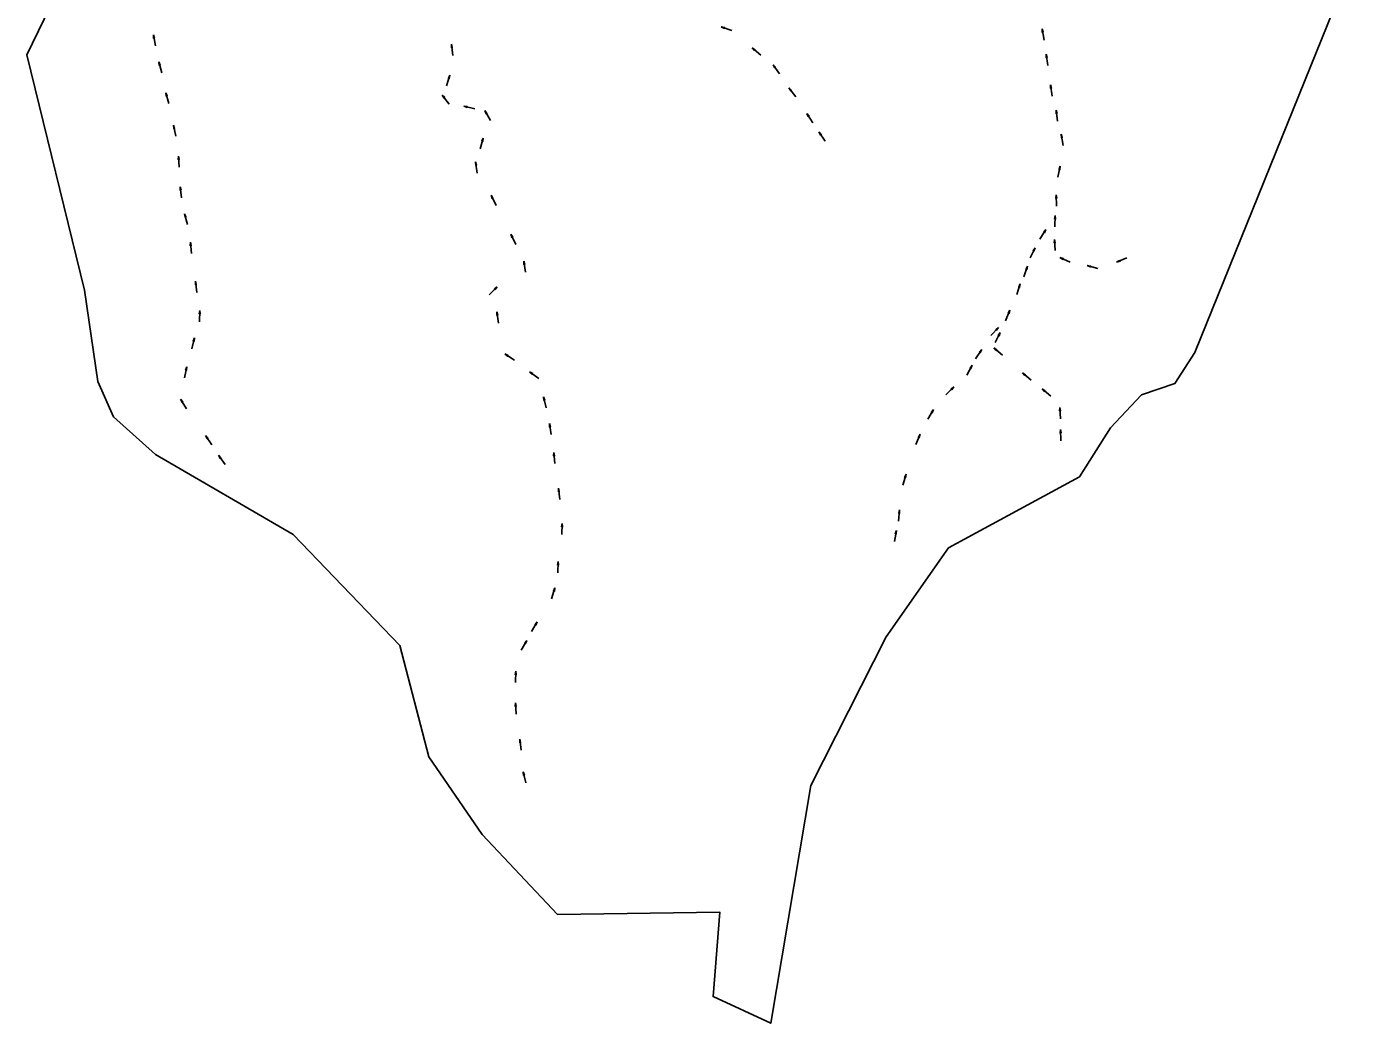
# Model space of a CAD drawing. Extents: x 816928 to 825690, y 436959 to 448212.
# Drawn here: x 817904 to 825638, y 436959 to 442704 of the extents above; entities that cross this region are included whole.
import ezdxf

# ---------------------------------------------------------------- set-up
doc = ezdxf.new("R2010")
doc.units = 0
doc.layers.add('SURVEY - DRAINAGE - Area Shapes', color=7, linetype='Continuous')

msp = doc.modelspace()

# ---------------------------------------------------------------- linework, layer by layer
at = {"layer": 'SURVEY - DRAINAGE - Area Shapes'}
for p, q in [((818645.7, 442593.6), (818633.3, 442657.4)), ((821969.6, 442681.8), (821908.3, 442703.4)), ((823770.5, 442627.6), (823757.6, 442691.3)), ((820359.7, 442538.8), (820352.1, 442603.4)), ((822135.7, 442540.4), (822086.2, 442582.5)), ((818682.6, 442438.6), (818664.5, 442501)), ((823791.1, 442481.5), (823780.9, 442545.6)), ((820323.5, 442363), (820343.9, 442424.8)), ((822244.7, 442433), (822206.5, 442485.6)), ((822338.6, 442300.7), (822298.5, 442351.9)), ((823816.9, 442304.4), (823806, 442368.5)), ((818722.1, 442261.1), (818705.3, 442323.9)), ((820339.3, 442258.5), (820299.7, 442310)), ((820486.4, 442230.1), (820423.5, 442246.5)), ((820577.3, 442164.2), (820544.8, 442220.5)), ((822437, 442150.3), (822401.1, 442204.5)), ((823847.9, 442159.9), (823838.8, 442224.2)), ((818763.2, 442073.9), (818748.7, 442137.3)), ((820517.1, 442000.2), (820535.8, 442062.5)), ((822507.9, 442044), (822471.5, 442097.7)), ((823879.7, 442020.3), (823868.5, 442084.3)), ((818781.7, 441893.7), (818778.7, 441958.7)), ((820500.9, 441860.5), (820491.8, 441924.9)), ((823848.5, 441837.8), (823863.3, 441901.1)), ((818796.2, 441717.3), (818788.9, 441781.9)), ((820609.9, 441674.3), (820580.5, 441732.3)), ((823840.9, 441670.5), (823840, 441735.5)), ((818830.2, 441563.6), (818813.4, 441626.4)), ((823832.1, 441550.4), (823833.6, 441615.4)), ((820723.7, 441449.3), (820694.7, 441507.5)), ((823745.5, 441480), (823780.3, 441534.9)), ((818854, 441397.1), (818847.1, 441461.7)), ((823690, 441371.1), (823717.4, 441430)), ((823833, 441413.4), (823829.3, 441478.3)), ((820780.2, 441289.1), (820769.6, 441353.3)), ((823920.1, 441346.6), (823860.9, 441373.5)), ((824247.5, 441371.9), (824187.9, 441346.1)), ((823652.2, 441261.8), (823674.2, 441322.9)), ((824080.3, 441311.1), (824017.2, 441326.9)), ((818884.7, 441172.6), (818876, 441237.1)), ((820570, 441159.2), (820616.1, 441205)), ((823613.1, 441159.8), (823632.2, 441221.9)), ((818898.9, 441003.3), (818901.5, 441068.3)), ((820623.6, 440995.6), (820613.4, 441059.8)), ((823548, 441009.3), (823572.7, 441069.4)), ((823462.1, 440923.3), (823507.3, 440969.9)), ((818854.8, 440847.2), (818870.2, 440910.4)), ((823487, 440882.8), (823516.6, 440940.6)), ((820715.4, 440782.1), (820660.8, 440817.3)), ((823374.9, 440789.8), (823410.6, 440844.1)), ((823529.9, 440810.1), (823480.2, 440852)), ((818813.4, 440680.5), (818826.2, 440744.2)), ((823324, 440694.9), (823354.5, 440752.3)), ((820856.4, 440676.5), (820803.2, 440713.8)), ((823694.9, 440667), (823645.1, 440708.8)), ((820898.5, 440506.4), (820883.6, 440569.7)), ((823203, 440582.3), (823250.1, 440627.1)), ((823808.4, 440575), (823757.7, 440615.7)), ((818823.6, 440500.4), (818790.8, 440556.6)), ((823099.8, 440440.8), (823132.3, 440497.1)), ((823863.9, 440444.2), (823860.5, 440509.1)), ((820927.6, 440353), (820916.9, 440417.1)), ((818971.3, 440292.8), (818934.8, 440346.5)), ((823030.3, 440295), (823055.5, 440354.9)), ((823866.4, 440317), (823864.1, 440381.9)), ((819046.7, 440180.5), (819008.5, 440233)), ((820948.4, 440185), (820942.1, 440249.7)), ((822954.6, 440061.3), (822973.7, 440123.5)), ((820976.6, 439978.9), (820969.3, 440043.5)), ((822930.1, 439853.6), (822936.1, 439918.4)), ((820988.1, 439775.9), (820991.3, 439840.8)), ((822906.9, 439735.7), (822917.7, 439799.8)), ((820965.1, 439555.3), (820968.3, 439620.3)), ((820930, 439406.2), (820949.4, 439468.3)), ((820814.6, 439216.3), (820846.6, 439272.9)), ((820753.7, 439110.1), (820787.5, 439165.6)), ((820721.5, 438922.7), (820723.1, 438987.7)), ((820725.8, 438740.2), (820721.2, 438805.1)), ((820754.2, 438532.2), (820746.1, 438596.7)), ((820780.9, 438343.7), (820766.7, 438407.2))]:
    msp.add_line(p, q, dxfattribs=at)
for points in [[(825638.4, 443297.5), (824639.6, 440826), (824524.3, 440646.7), (824332.2, 440582.7), (824152.9, 440390.6), (823973.7, 440108.9), (823218.1, 439699.1), (822859.6, 439186.9), (822424.2, 438328.9), (822193.7, 436958.7), (821860.7, 437112.4), (821899.2, 437599), (820964.3, 437586.2), (820529, 438047.2), (820221.6, 438495.4), (820055.1, 439135.7), (819440.5, 439776), (818646.5, 440237), (818403.2, 440454.7), (818313.6, 440659.6), (818236.7, 441184.6), (817903.8, 442542), (818070.3, 442887.7)], [(818633.3, 442657.4), (818639.6, 442638.1), (818636.6, 442640.2), (818634.6, 442637.2), (818633.3, 442657.4)], [(821908.3, 442703.4), (821928.1, 442699), (821924.8, 442697.5), (821926.4, 442694.2), (821908.3, 442703.4)], [(823757.6, 442691.3), (823764, 442672.1), (823761, 442674.1), (823759, 442671.1), (823757.6, 442691.3)], [(820352.1, 442603.4), (820356.9, 442583.7), (820354.1, 442586), (820351.9, 442583.1), (820352.1, 442603.4)], [(822086.2, 442582.5), (822103.1, 442571.4), (822099.5, 442571.1), (822099.8, 442567.5), (822086.2, 442582.5)], [(818664.5, 442501), (818672.5, 442482.4), (818669.3, 442484.2), (818667.6, 442481), (818664.5, 442501)], [(823780.9, 442545.6), (823786.5, 442526.2), (823783.6, 442528.4), (823781.5, 442525.4), (823780.9, 442545.6)], [(820343.9, 442424.8), (820339.9, 442404.9), (820338.3, 442408.2), (820335.1, 442406.5), (820343.9, 442424.8)], [(822206.5, 442485.6), (822220.3, 442470.8), (822216.7, 442471.4), (822216.2, 442467.8), (822206.5, 442485.6)], [(822298.5, 442351.9), (822312.8, 442337.6), (822309.2, 442338.1), (822308.8, 442334.5), (822298.5, 442351.9)], [(823806, 442368.5), (823811.9, 442349.1), (823808.9, 442351.2), (823806.8, 442348.2), (823806, 442368.5)], [(818705.3, 442323.9), (818712.9, 442305.1), (818709.8, 442306.9), (818708, 442303.8), (818705.3, 442323.9)], [(820299.7, 442310), (820314, 442295.6), (820310.4, 442296.1), (820309.9, 442292.5), (820299.7, 442310)], [(820423.5, 442246.5), (820443.6, 442243.9), (820440.4, 442242.1), (820442.3, 442238.9), (820423.5, 442246.5)], [(820544.8, 442220.5), (820557, 442204.4), (820553.5, 442205.3), (820552.6, 442201.8), (820544.8, 442220.5)], [(822401.1, 442204.5), (822414.3, 442189.1), (822410.7, 442189.9), (822410, 442186.3), (822401.1, 442204.5)], [(823838.8, 442224.2), (823844.1, 442204.7), (823841.2, 442206.9), (823839.1, 442203.9), (823838.8, 442224.2)], [(818748.7, 442137.3), (818755.6, 442118.2), (818752.5, 442120.2), (818750.6, 442117.1), (818748.7, 442137.3)], [(820535.8, 442062.5), (820532.4, 442042.5), (820530.7, 442045.7), (820527.5, 442043.9), (820535.8, 442062.5)], [(822471.5, 442097.7), (822484.8, 442082.5), (822481.2, 442083.2), (822480.6, 442079.7), (822471.5, 442097.7)], [(823868.5, 442084.3), (823874.4, 442065), (823871.4, 442067.1), (823869.4, 442064.1), (823868.5, 442084.3)], [(818778.7, 441958.7), (818782.1, 441938.7), (818779.4, 441941.2), (818777, 441938.5), (818778.7, 441958.7)], [(820491.8, 441924.9), (820497.1, 441905.3), (820494.2, 441907.6), (820492.1, 441904.6), (820491.8, 441924.9)], [(823863.3, 441901.1), (823861.2, 441880.9), (823859.3, 441884), (823856.2, 441882.1), (823863.3, 441901.1)], [(818788.9, 441781.9), (818793.6, 441762.2), (818790.8, 441764.5), (818788.6, 441761.7), (818788.9, 441781.9)], [(820580.5, 441732.3), (820591.8, 441715.5), (820588.3, 441716.7), (820587.2, 441713.2), (820580.5, 441732.3)], [(823840, 441735.5), (823842.8, 441715.4), (823840.2, 441718), (823837.7, 441715.3), (823840, 441735.5)], [(818813.4, 441626.4), (818821, 441607.6), (818817.9, 441609.5), (818816.1, 441606.3), (818813.4, 441626.4)], [(823833.6, 441615.4), (823835.6, 441595.2), (823833.2, 441597.9), (823830.5, 441595.3), (823833.6, 441615.4)], [(820694.7, 441507.5), (820705.9, 441490.7), (820702.5, 441491.9), (820701.4, 441488.4), (820694.7, 441507.5)], [(823780.3, 441534.9), (823771.7, 441516.6), (823770.9, 441520.1), (823767.4, 441519.3), (823780.3, 441534.9)], [(818847.1, 441461.7), (818851.7, 441442), (818848.9, 441444.3), (818846.6, 441441.5), (818847.1, 441461.7)], [(823717.4, 441430), (823711.2, 441410.7), (823710, 441414.2), (823706.5, 441412.9), (823717.4, 441430)], [(823829.3, 441478.3), (823832.9, 441458.3), (823830.2, 441460.8), (823827.8, 441458.1), (823829.3, 441478.3)], [(820769.6, 441353.3), (820775.3, 441333.8), (820772.4, 441336), (820770.3, 441333), (820769.6, 441353.3)], [(823860.9, 441373.5), (823880.3, 441367.4), (823876.8, 441366.2), (823878.1, 441362.8), (823860.9, 441373.5)], [(824187.9, 441346.1), (824205.3, 441356.4), (824204, 441353), (824207.4, 441351.7), (824187.9, 441346.1)], [(823674.2, 441322.9), (823669.8, 441303.1), (823668.2, 441306.5), (823665, 441304.9), (823674.2, 441322.9)], [(824017.2, 441326.9), (824037.3, 441324.4), (824034.2, 441322.6), (824036.1, 441319.5), (824017.2, 441326.9)], [(818876, 441237.1), (818881.1, 441217.5), (818878.3, 441219.7), (818876.1, 441216.8), (818876, 441237.1)], [(820616.1, 441205), (820603.6, 441189), (820603.6, 441192.7), (820600, 441192.7), (820616.1, 441205)], [(823632.2, 441221.9), (823628.7, 441201.9), (823627, 441205.2), (823623.8, 441203.4), (823632.2, 441221.9)], [(818901.5, 441068.3), (818903.2, 441048.1), (818900.8, 441050.8), (818898.1, 441048.3), (818901.5, 441068.3)], [(820613.4, 441059.8), (820619, 441040.4), (820616.1, 441042.5), (820614, 441039.6), (820613.4, 441059.8)], [(823572.7, 441069.4), (823567.4, 441049.9), (823566, 441053.2), (823562.7, 441051.8), (823572.7, 441069.4)], [(823507.3, 440969.9), (823495.1, 440953.8), (823495.1, 440957.4), (823491.5, 440957.3), (823507.3, 440969.9)], [(818870.2, 440910.4), (818867.9, 440890.3), (818866, 440893.4), (818862.9, 440891.5), (818870.2, 440910.4)], [(823516.6, 440940.6), (823509.7, 440921.6), (823508.6, 440925.1), (823505.2, 440923.9), (823516.6, 440940.6)], [(820660.8, 440817.3), (820679, 440808.5), (820675.5, 440807.8), (820676.3, 440804.2), (820660.8, 440817.3)], [(823410.6, 440844.1), (823401.7, 440825.9), (823401, 440829.5), (823397.4, 440828.7), (823410.6, 440844.1)], [(823480.2, 440852), (823497.2, 440841), (823493.6, 440840.7), (823493.9, 440837.1), (823480.2, 440852)], [(818826.2, 440744.2), (818824.7, 440724), (818822.7, 440727.1), (818819.7, 440725), (818826.2, 440744.2)], [(823354.5, 440752.3), (823347.3, 440733.3), (823346.2, 440736.8), (823342.8, 440735.7), (823354.5, 440752.3)], [(820803.2, 440713.8), (820821.1, 440704.3), (820817.5, 440703.7), (820818.2, 440700.2), (820803.2, 440713.8)], [(823645.1, 440708.8), (823662.1, 440697.8), (823658.5, 440697.5), (823658.8, 440693.9), (823645.1, 440708.8)], [(820883.6, 440569.7), (820890.6, 440550.7), (820887.5, 440552.6), (820885.6, 440549.5), (820883.6, 440569.7)], [(823250.1, 440627.1), (823237.2, 440611.5), (823237.4, 440615.1), (823233.7, 440615.1), (823250.1, 440627.1)], [(823757.7, 440615.7), (823775, 440605.1), (823771.4, 440604.7), (823771.8, 440601.1), (823757.7, 440615.7)], [(818790.8, 440556.6), (818803.1, 440540.5), (818799.6, 440541.4), (818798.7, 440537.9), (818790.8, 440556.6)], [(823132.3, 440497.1), (823124.4, 440478.5), (823123.5, 440482), (823120, 440481), (823132.3, 440497.1)], [(823860.5, 440509.1), (823864, 440489.1), (823861.4, 440491.6), (823858.9, 440488.9), (823860.5, 440509.1)], [(820916.9, 440417.1), (820922.6, 440397.7), (820919.7, 440399.8), (820917.6, 440396.8), (820916.9, 440417.1)], [(818934.8, 440346.5), (818948.1, 440331.3), (818944.5, 440332), (818943.9, 440328.4), (818934.8, 440346.5)], [(823055.5, 440354.9), (823050, 440335.4), (823048.7, 440338.8), (823045.3, 440337.4), (823055.5, 440354.9)], [(823864.1, 440381.9), (823867.3, 440361.9), (823864.7, 440364.4), (823862.2, 440361.7), (823864.1, 440381.9)], [(819008.5, 440233), (819022.3, 440218.3), (819018.7, 440218.9), (819018.2, 440215.3), (819008.5, 440233)], [(820942.1, 440249.7), (820946.6, 440229.9), (820943.8, 440232.3), (820941.5, 440229.4), (820942.1, 440249.7)], [(822973.7, 440123.5), (822970.2, 440103.5), (822968.5, 440106.8), (822965.3, 440105), (822973.7, 440123.5)], [(820969.3, 440043.5), (820974, 440023.8), (820971.2, 440026.1), (820969, 440023.3), (820969.3, 440043.5)], [(822936.1, 439918.4), (822936.8, 439898.1), (822934.5, 439900.9), (822931.7, 439898.6), (822936.1, 439918.4)], [(820991.3, 439840.8), (820992.8, 439820.6), (820990.4, 439823.3), (820987.7, 439820.9), (820991.3, 439840.8)], [(822917.7, 439799.8), (822916.8, 439779.6), (822914.7, 439782.6), (822911.8, 439780.4), (822917.7, 439799.8)], [(820968.3, 439620.3), (820969.8, 439600.1), (820967.4, 439602.8), (820964.7, 439600.3), (820968.3, 439620.3)], [(820949.4, 439468.3), (820945.8, 439448.3), (820944.1, 439451.6), (820940.9, 439449.8), (820949.4, 439468.3)], [(820846.6, 439272.9), (820838.9, 439254.1), (820838, 439257.7), (820834.5, 439256.7), (820846.6, 439272.9)], [(820787.5, 439165.6), (820779.1, 439147.2), (820778.3, 439150.7), (820774.8, 439149.8), (820787.5, 439165.6)], [(820723.1, 438987.7), (820725.1, 438967.5), (820722.6, 438970.2), (820720, 438967.7), (820723.1, 438987.7)], [(820721.2, 438805.1), (820725.1, 438785.2), (820722.4, 438787.6), (820720, 438784.8), (820721.2, 438805.1)], [(820746.1, 438596.7), (820751.1, 438577.1), (820748.2, 438579.3), (820746, 438576.4), (820746.1, 438596.7)], [(820766.7, 438407.2), (820773.5, 438388.1), (820770.4, 438390.1), (820768.5, 438387), (820766.7, 438407.2)]]:
    msp.add_lwpolyline(points, dxfattribs=at)
for points in [[(818633.3, 442657.4), (818639.6, 442638.1), (818636.6, 442640.2), (818634.6, 442637.2)], [(821908.3, 442703.4), (821928.1, 442699), (821924.8, 442697.5), (821926.4, 442694.2)], [(823757.6, 442691.3), (823764, 442672.1), (823761, 442674.1), (823759, 442671.1)], [(820352.1, 442603.4), (820356.9, 442583.7), (820354.1, 442586), (820351.9, 442583.1)], [(822086.2, 442582.5), (822103.1, 442571.4), (822099.5, 442571.1), (822099.8, 442567.5)], [(818664.5, 442501), (818672.5, 442482.4), (818669.3, 442484.2), (818667.6, 442481)], [(823780.9, 442545.6), (823786.5, 442526.2), (823783.6, 442528.4), (823781.5, 442525.4)], [(820343.9, 442424.8), (820339.9, 442404.9), (820338.3, 442408.2), (820335.1, 442406.5)], [(822206.5, 442485.6), (822220.3, 442470.8), (822216.7, 442471.4), (822216.2, 442467.8)], [(822298.5, 442351.9), (822312.8, 442337.6), (822309.2, 442338.1), (822308.8, 442334.5)], [(823806, 442368.5), (823811.9, 442349.1), (823808.9, 442351.2), (823806.8, 442348.2)], [(818705.3, 442323.9), (818712.9, 442305.1), (818709.8, 442306.9), (818708, 442303.8)], [(820299.7, 442310), (820314, 442295.6), (820310.4, 442296.1), (820309.9, 442292.5)], [(820423.5, 442246.5), (820443.6, 442243.9), (820440.4, 442242.1), (820442.3, 442238.9)], [(820544.8, 442220.5), (820557, 442204.4), (820553.5, 442205.3), (820552.6, 442201.8)], [(822401.1, 442204.5), (822414.3, 442189.1), (822410.7, 442189.9), (822410, 442186.3)], [(823838.8, 442224.2), (823844.1, 442204.7), (823841.2, 442206.9), (823839.1, 442203.9)], [(818748.7, 442137.3), (818755.6, 442118.2), (818752.5, 442120.2), (818750.6, 442117.1)], [(820535.8, 442062.5), (820532.4, 442042.5), (820530.7, 442045.7), (820527.5, 442043.9)], [(822471.5, 442097.7), (822484.8, 442082.5), (822481.2, 442083.2), (822480.6, 442079.7)], [(823868.5, 442084.3), (823874.4, 442065), (823871.4, 442067.1), (823869.4, 442064.1)], [(818778.7, 441958.7), (818782.1, 441938.7), (818779.4, 441941.2), (818777, 441938.5)], [(820491.8, 441924.9), (820497.1, 441905.3), (820494.2, 441907.6), (820492.1, 441904.6)], [(823863.3, 441901.1), (823861.2, 441880.9), (823859.3, 441884), (823856.2, 441882.1)], [(818788.9, 441781.9), (818793.6, 441762.2), (818790.8, 441764.5), (818788.6, 441761.7)], [(820580.5, 441732.3), (820591.8, 441715.5), (820588.3, 441716.7), (820587.2, 441713.2)], [(823840, 441735.5), (823842.8, 441715.4), (823840.2, 441718), (823837.7, 441715.3)], [(818813.4, 441626.4), (818821, 441607.6), (818817.9, 441609.5), (818816.1, 441606.3)], [(823833.6, 441615.4), (823835.6, 441595.2), (823833.2, 441597.9), (823830.5, 441595.3)], [(820694.7, 441507.5), (820705.9, 441490.7), (820702.5, 441491.9), (820701.4, 441488.4)], [(823780.3, 441534.9), (823771.7, 441516.6), (823770.9, 441520.1), (823767.4, 441519.3)], [(818847.1, 441461.7), (818851.7, 441442), (818848.9, 441444.3), (818846.6, 441441.5)], [(823717.4, 441430), (823711.2, 441410.7), (823710, 441414.2), (823706.5, 441412.9)], [(823829.3, 441478.3), (823832.9, 441458.3), (823830.2, 441460.8), (823827.8, 441458.1)], [(820769.6, 441353.3), (820775.3, 441333.8), (820772.4, 441336), (820770.3, 441333)], [(823860.9, 441373.5), (823880.3, 441367.4), (823876.8, 441366.2), (823878.1, 441362.8)], [(824187.9, 441346.1), (824205.3, 441356.4), (824204, 441353), (824207.4, 441351.7)], [(823674.2, 441322.9), (823669.8, 441303.1), (823668.2, 441306.5), (823665, 441304.9)], [(824017.2, 441326.9), (824037.3, 441324.4), (824034.2, 441322.6), (824036.1, 441319.5)], [(818876, 441237.1), (818881.1, 441217.5), (818878.3, 441219.7), (818876.1, 441216.8)], [(820616.1, 441205), (820603.6, 441189), (820603.6, 441192.7), (820600, 441192.7)], [(823632.2, 441221.9), (823628.7, 441201.9), (823627, 441205.2), (823623.8, 441203.4)], [(818901.5, 441068.3), (818903.2, 441048.1), (818900.8, 441050.8), (818898.1, 441048.3)], [(820613.4, 441059.8), (820619, 441040.4), (820616.1, 441042.5), (820614, 441039.6)], [(823572.7, 441069.4), (823567.4, 441049.9), (823566, 441053.2), (823562.7, 441051.8)], [(823507.3, 440969.9), (823495.1, 440953.8), (823495.1, 440957.4), (823491.5, 440957.3)], [(818870.2, 440910.4), (818867.9, 440890.3), (818866, 440893.4), (818862.9, 440891.5)], [(823516.6, 440940.6), (823509.7, 440921.6), (823508.6, 440925.1), (823505.2, 440923.9)], [(820660.8, 440817.3), (820679, 440808.5), (820675.5, 440807.8), (820676.3, 440804.2)], [(823410.6, 440844.1), (823401.7, 440825.9), (823401, 440829.5), (823397.4, 440828.7)], [(823480.2, 440852), (823497.2, 440841), (823493.6, 440840.7), (823493.9, 440837.1)], [(818826.2, 440744.2), (818824.7, 440724), (818822.7, 440727.1), (818819.7, 440725)], [(823354.5, 440752.3), (823347.3, 440733.3), (823346.2, 440736.8), (823342.8, 440735.7)], [(820803.2, 440713.8), (820821.1, 440704.3), (820817.5, 440703.7), (820818.2, 440700.2)], [(823645.1, 440708.8), (823662.1, 440697.8), (823658.5, 440697.5), (823658.8, 440693.9)], [(820883.6, 440569.7), (820890.6, 440550.7), (820887.5, 440552.6), (820885.6, 440549.5)], [(823250.1, 440627.1), (823237.2, 440611.5), (823237.4, 440615.1), (823233.7, 440615.1)], [(823757.7, 440615.7), (823775, 440605.1), (823771.4, 440604.7), (823771.8, 440601.1)], [(818790.8, 440556.6), (818803.1, 440540.5), (818799.6, 440541.4), (818798.7, 440537.9)], [(823132.3, 440497.1), (823124.4, 440478.5), (823123.5, 440482), (823120, 440481)], [(823860.5, 440509.1), (823864, 440489.1), (823861.4, 440491.6), (823858.9, 440488.9)], [(820916.9, 440417.1), (820922.6, 440397.7), (820919.7, 440399.8), (820917.6, 440396.8)], [(818934.8, 440346.5), (818948.1, 440331.3), (818944.5, 440332), (818943.9, 440328.4)], [(823055.5, 440354.9), (823050, 440335.4), (823048.7, 440338.8), (823045.3, 440337.4)], [(823864.1, 440381.9), (823867.3, 440361.9), (823864.7, 440364.4), (823862.2, 440361.7)], [(819008.5, 440233), (819022.3, 440218.3), (819018.7, 440218.9), (819018.2, 440215.3)], [(820942.1, 440249.7), (820946.6, 440229.9), (820943.8, 440232.3), (820941.5, 440229.4)], [(822973.7, 440123.5), (822970.2, 440103.5), (822968.5, 440106.8), (822965.3, 440105)], [(820969.3, 440043.5), (820974, 440023.8), (820971.2, 440026.1), (820969, 440023.3)], [(822936.1, 439918.4), (822936.8, 439898.1), (822934.5, 439900.9), (822931.7, 439898.6)], [(820991.3, 439840.8), (820992.8, 439820.6), (820990.4, 439823.3), (820987.7, 439820.9)], [(822917.7, 439799.8), (822916.8, 439779.6), (822914.7, 439782.6), (822911.8, 439780.4)], [(820968.3, 439620.3), (820969.8, 439600.1), (820967.4, 439602.8), (820964.7, 439600.3)], [(820949.4, 439468.3), (820945.8, 439448.3), (820944.1, 439451.6), (820940.9, 439449.8)], [(820846.6, 439272.9), (820838.9, 439254.1), (820838, 439257.7), (820834.5, 439256.7)], [(820787.5, 439165.6), (820779.1, 439147.2), (820778.3, 439150.7), (820774.8, 439149.8)], [(820723.1, 438987.7), (820725.1, 438967.5), (820722.6, 438970.2), (820720, 438967.7)], [(820721.2, 438805.1), (820725.1, 438785.2), (820722.4, 438787.6), (820720, 438784.8)], [(820746.1, 438596.7), (820751.1, 438577.1), (820748.2, 438579.3), (820746, 438576.4)], [(820766.7, 438407.2), (820773.5, 438388.1), (820770.4, 438390.1), (820768.5, 438387)]]:
    msp.add_lwpolyline(points, close=True, dxfattribs=at)

doc.saveas('drawing.dxf')
